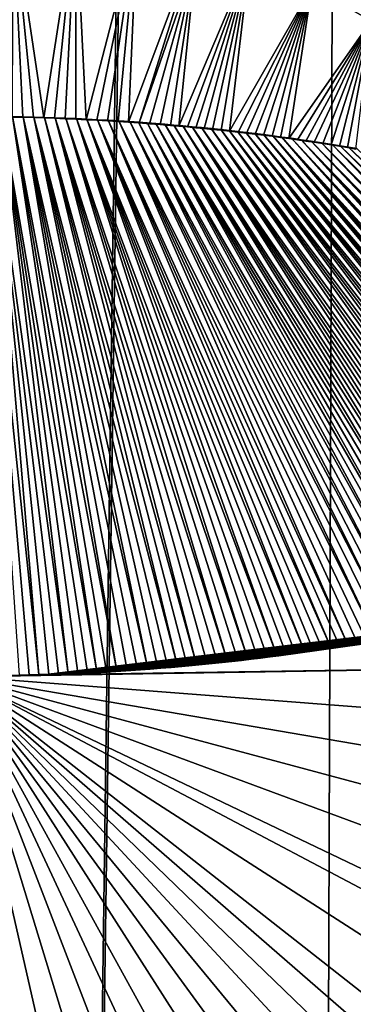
# Model space of a CAD drawing. Header units: metres. Extents: x -24 to 72, y -247 to 22.
# Tile 323 of 573: x 0.17 to 1.099, y -166.702 to -163.956. Entities that reach past the tile are written whole.
import ezdxf

# ---------------------------------------------------------------- set-up
doc = ezdxf.new("R2010")
doc.units = ezdxf.units.M
doc.layers.add('solid_509589_MEDIA_SW0001', color=7, linetype='CONTINUOUS')

msp = doc.modelspace()

# ---------------------------------------------------------------- linework, layer by layer
at = {"layer": 'solid_509589_MEDIA_SW0001'}
for points in [[(0.000003, -195.803818, 277.928741), (0.000003, -103.316154, 276.314362), (1.273439, -103.115448, 276.353088)], [(0.000004, -196.487045, 277.940674), (0.000003, -195.803818, 277.928741), (1.273439, -103.115448, 276.353088)], [(0.915195, -196.506195, 277.96286), (0.000004, -196.487045, 277.940674), (1.273439, -103.115448, 276.353088)], [(1.84221, -196.565338, 278.030243), (0.915195, -196.506195, 277.96286), (1.273439, -103.115448, 276.353088)], [(2.091303, -162.006897, 308.821228), (0.983458, -163.865448, 308.908875), (1.148752, -163.959335, 308.904816)], [(0.149056, -164.227875, 308.919769), (0.178538, -164.228561, 308.919647), (0.150531, -163.650513, 308.91925)], [(0.23739, -164.230331, 308.919342), (0.32646, -163.653549, 308.918121), (0.150531, -163.650513, 308.91925)], [(0.207976, -164.229385, 308.919495), (0.23739, -164.230331, 308.919342), (0.150531, -163.650513, 308.91925)], [(0.178538, -164.228561, 308.919647), (0.207976, -164.229385, 308.919495), (0.150531, -163.650513, 308.91925)], [(0.23739, -164.230331, 308.919342), (0.266841, -164.231369, 308.919159), (0.32646, -163.653549, 308.918121)], [(0.266841, -164.231369, 308.919159), (0.296325, -164.232529, 308.918945), (0.32646, -163.653549, 308.918121)], [(0.296325, -164.232529, 308.918945), (0.325824, -164.23381, 308.918701), (0.32646, -163.653549, 308.918121)], [(0.325824, -164.23381, 308.918701), (0.355314, -164.235214, 308.918457), (0.32646, -163.653549, 308.918121)], [(0.355314, -164.235214, 308.918457), (0.496585, -163.686554, 308.916656), (0.32646, -163.653549, 308.918121)], [(0.355314, -164.235214, 308.918457), (0.384775, -164.23674, 308.918182), (0.496585, -163.686554, 308.916656)], [(0.384775, -164.23674, 308.918182), (0.414181, -164.238419, 308.917877), (0.496585, -163.686554, 308.916656)], [(0.414181, -164.238419, 308.917877), (0.443509, -164.240234, 308.917572), (0.496585, -163.686554, 308.916656)], [(0.443509, -164.240234, 308.917572), (0.472767, -164.242172, 308.917236), (0.496585, -163.686554, 308.916656)], [(0.472767, -164.242172, 308.917236), (0.66053, -163.739578, 308.914764), (0.496585, -163.686554, 308.916656)], [(0.472767, -164.242172, 308.917236), (0.502017, -164.244217, 308.91687), (0.66053, -163.739578, 308.914764)], [(0.502017, -164.244217, 308.91687), (0.66053, -163.786407, 308.914978), (0.66053, -163.739578, 308.914764)], [(0.502017, -164.244217, 308.91687), (0.531268, -164.246368, 308.916504), (0.66053, -163.786407, 308.914978)], [(0.531268, -164.246368, 308.916504), (0.560524, -164.248642, 308.916107), (0.66053, -163.786407, 308.914978)], [(0.560524, -164.248642, 308.916107), (0.58979, -164.251053, 308.91568), (0.66053, -163.786407, 308.914978)], [(0.58979, -164.251053, 308.91568), (0.613214, -164.253082, 308.915314), (0.66053, -163.786407, 308.914978)], [(0.613214, -164.253082, 308.915314), (0.810535, -163.786453, 308.912323), (0.66053, -163.786407, 308.914978)], [(0.613214, -164.253082, 308.915314), (0.636648, -164.255203, 308.914948), (0.810535, -163.786453, 308.912323)], [(0.636648, -164.255203, 308.914948), (0.660093, -164.257431, 308.914581), (0.810535, -163.786453, 308.912323)], [(0.660093, -164.257431, 308.914581), (0.683562, -164.25975, 308.914185), (0.810535, -163.786453, 308.912323)], [(0.683562, -164.25975, 308.914185), (0.707113, -164.262131, 308.913757), (0.810535, -163.786453, 308.912323)], [(0.707113, -164.262131, 308.913757), (0.730737, -164.264603, 308.913361), (0.810535, -163.786453, 308.912323)], [(0.730737, -164.264603, 308.913361), (0.75441, -164.267166, 308.912903), (0.810535, -163.786453, 308.912323)], [(0.75441, -164.267166, 308.912903), (0.983458, -163.865448, 308.908875), (0.810535, -163.786453, 308.912323)], [(0.75441, -164.267166, 308.912903), (0.778108, -164.269821, 308.912445), (0.983458, -163.865448, 308.908875)], [(0.778108, -164.269821, 308.912445), (0.801809, -164.272583, 308.911987), (0.983458, -163.865448, 308.908875)], [(0.801809, -164.272583, 308.911987), (0.825486, -164.275436, 308.911499), (0.983458, -163.865448, 308.908875)], [(0.825486, -164.275436, 308.911499), (0.849114, -164.278412, 308.911011), (0.983458, -163.865448, 308.908875)], [(0.849114, -164.278412, 308.911011), (0.872666, -164.281479, 308.910492), (0.983458, -163.865448, 308.908875)], [(0.872666, -164.281479, 308.910492), (0.896115, -164.284668, 308.909973), (0.983458, -163.865448, 308.908875)], [(0.896115, -164.284668, 308.909973), (0.919569, -164.287918, 308.909424), (0.983458, -163.865448, 308.908875)], [(0.919569, -164.287918, 308.909424), (1.148752, -163.959335, 308.904816), (0.983458, -163.865448, 308.908875)], [(0.919569, -164.287918, 308.909424), (0.943117, -164.291245, 308.908875), (1.148752, -163.959335, 308.904816)], [(0.943117, -164.291245, 308.908875), (0.966701, -164.294632, 308.908325), (1.148752, -163.959335, 308.904816)], [(0.966701, -164.294632, 308.908325), (0.990262, -164.298111, 308.907745), (1.148752, -163.959335, 308.904816)], [(0.990262, -164.298111, 308.907745), (1.013739, -164.301682, 308.907135), (1.148752, -163.959335, 308.904816)], [(1.013739, -164.301682, 308.907135), (1.037071, -164.305359, 308.906525), (1.148752, -163.959335, 308.904816)], [(1.037071, -164.305359, 308.906525), (1.060194, -164.309128, 308.905914), (1.148752, -163.959335, 308.904816)], [(1.060194, -164.309128, 308.905914), (1.083045, -164.313019, 308.905304), (1.148752, -163.959335, 308.904816)], [(1.083045, -164.313019, 308.905304), (1.105556, -164.316986, 308.904694), (1.148752, -163.959335, 308.904816)], [(0.223441, -165.782257, 308.981628), (0.090547, -164.22522, 309.019958), (0.060634, -164.224915, 309.02002)], [(0.195745, -165.783081, 308.98175), (0.223441, -165.782257, 308.981628), (0.060634, -164.224915, 309.02002)], [(0.167903, -165.783768, 308.981842), (0.195745, -165.783081, 308.98175), (0.060634, -164.224915, 309.02002)], [(0.305147, -165.779083, 308.981232), (0.120301, -164.225647, 309.019897), (0.090547, -164.22522, 309.019958)], [(0.278192, -165.780258, 308.981384), (0.305147, -165.779083, 308.981232), (0.090547, -164.22522, 309.019958)], [(0.25094, -165.781311, 308.981506), (0.278192, -165.780258, 308.981384), (0.090547, -164.22522, 309.019958)], [(0.223441, -165.782257, 308.981628), (0.25094, -165.781311, 308.981506), (0.090547, -164.22522, 309.019958)], [(0.384933, -165.775131, 308.980743), (0.150102, -164.226212, 309.019775), (0.120301, -164.225647, 309.019897)], [(0.358428, -165.776505, 308.980927), (0.384933, -165.775131, 308.980743), (0.120301, -164.225647, 309.019897)], [(0.331828, -165.777817, 308.981079), (0.358428, -165.776505, 308.980927), (0.120301, -164.225647, 309.019897)], [(0.305147, -165.779083, 308.981232), (0.331828, -165.777817, 308.981079), (0.120301, -164.225647, 309.019897)], [(0.150102, -164.226212, 309.019775), (0.178538, -164.228561, 308.919647), (0.149056, -164.227875, 308.919769)], [(0.179863, -164.226898, 309.019653), (0.178538, -164.228561, 308.919647), (0.150102, -164.226212, 309.019775)], [(0.44045, -165.771988, 308.980316), (0.179863, -164.226898, 309.019653), (0.150102, -164.226212, 309.019775)], [(0.411315, -165.773697, 308.98056), (0.44045, -165.771988, 308.980316), (0.150102, -164.226212, 309.019775)], [(0.384933, -165.775131, 308.980743), (0.411315, -165.773697, 308.98056), (0.150102, -164.226212, 309.019775)], [(0.179863, -164.226898, 309.019653), (0.207976, -164.229385, 308.919495), (0.178538, -164.228561, 308.919647)], [(0.209471, -164.227692, 309.019501), (0.207976, -164.229385, 308.919495), (0.179863, -164.226898, 309.019653)], [(0.526318, -165.76622, 308.979553), (0.209471, -164.227692, 309.019501), (0.179863, -164.226898, 309.019653)], [(0.497993, -165.768265, 308.979828), (0.526318, -165.76622, 308.979553), (0.179863, -164.226898, 309.019653)], [(0.469357, -165.770187, 308.980072), (0.497993, -165.768265, 308.979828), (0.179863, -164.226898, 309.019653)], [(0.44045, -165.771988, 308.980316), (0.469357, -165.770187, 308.980072), (0.179863, -164.226898, 309.019653)], [(0.209471, -164.227692, 309.019501), (0.23739, -164.230331, 308.919342), (0.207976, -164.229385, 308.919495)], [(0.239039, -164.228622, 309.019348), (0.23739, -164.230331, 308.919342), (0.209471, -164.227692, 309.019501)], [(0.608982, -165.759323, 308.978729), (0.239039, -164.228622, 309.019348), (0.209471, -164.227692, 309.019501)], [(0.581856, -165.761749, 308.979004), (0.608982, -165.759323, 308.978729), (0.209471, -164.227692, 309.019501)], [(0.554287, -165.764053, 308.979279), (0.581856, -165.761749, 308.979004), (0.209471, -164.227692, 309.019501)], [(0.526318, -165.76622, 308.979553), (0.554287, -165.764053, 308.979279), (0.209471, -164.227692, 309.019501)], [(0.239039, -164.228622, 309.019348), (0.266841, -164.231369, 308.919159), (0.23739, -164.230331, 308.919342)], [(0.268602, -164.229691, 309.019165), (0.266841, -164.231369, 308.919159), (0.239039, -164.228622, 309.019348)], [(0.662118, -165.754318, 308.978119), (0.268602, -164.229691, 309.019165), (0.239039, -164.228622, 309.019348)], [(0.635718, -165.756836, 308.978424), (0.662118, -165.754318, 308.978119), (0.239039, -164.228622, 309.019348)], [(0.608982, -165.759323, 308.978729), (0.635718, -165.756836, 308.978424), (0.239039, -164.228622, 309.019348)], [(0.268602, -164.229691, 309.019165), (0.296325, -164.232529, 308.918945), (0.266841, -164.231369, 308.919159)], [(0.298117, -164.230865, 309.018951), (0.296325, -164.232529, 308.918945), (0.268602, -164.229691, 309.019165)], [(0.748819, -165.745544, 308.97702), (0.298117, -164.230865, 309.018951), (0.268602, -164.229691, 309.019165)], [(0.720322, -165.748535, 308.977386), (0.748819, -165.745544, 308.97702), (0.268602, -164.229691, 309.019165)], [(0.691424, -165.751465, 308.977753), (0.720322, -165.748535, 308.977386), (0.268602, -164.229691, 309.019165)], [(0.662118, -165.754318, 308.978119), (0.691424, -165.751465, 308.977753), (0.268602, -164.229691, 309.019165)], [(0.298117, -164.230865, 309.018951), (0.325824, -164.23381, 308.918701), (0.296325, -164.232529, 308.918945)], [(0.327586, -164.232147, 309.018707), (0.325824, -164.23381, 308.918701), (0.298117, -164.230865, 309.018951)], [(0.804631, -165.739258, 308.976227), (0.327586, -164.232147, 309.018707), (0.298117, -164.230865, 309.018951)], [(0.77692, -165.742462, 308.976624), (0.804631, -165.739258, 308.976227), (0.298117, -164.230865, 309.018951)], [(0.748819, -165.745544, 308.97702), (0.77692, -165.742462, 308.976624), (0.298117, -164.230865, 309.018951)], [(0.327586, -164.232147, 309.018707), (0.355314, -164.235214, 308.918457), (0.325824, -164.23381, 308.918701)], [(0.357089, -164.233582, 309.018463), (0.355314, -164.235214, 308.918457), (0.327586, -164.232147, 309.018707)], [(0.885435, -165.728928, 308.975037), (0.357089, -164.233582, 309.018463), (0.327586, -164.232147, 309.018707)], [(0.858899, -165.732483, 308.975433), (0.885435, -165.728928, 308.975037), (0.327586, -164.232147, 309.018707)], [(0.831957, -165.735947, 308.97583), (0.858899, -165.732483, 308.975433), (0.327586, -164.232147, 309.018707)], [(0.804631, -165.739258, 308.976227), (0.831957, -165.735947, 308.97583), (0.327586, -164.232147, 309.018707)], [(0.357089, -164.233582, 309.018463), (0.384775, -164.23674, 308.918182), (0.355314, -164.235214, 308.918457)], [(0.386659, -164.235138, 309.018188), (0.384775, -164.23674, 308.918182), (0.357089, -164.233582, 309.018463)], [(0.96251, -165.718155, 308.973755), (0.386659, -164.235138, 309.018188), (0.357089, -164.233582, 309.018463)], [(0.937217, -165.721771, 308.974182), (0.96251, -165.718155, 308.973755), (0.357089, -164.233582, 309.018463)], [(0.911533, -165.725357, 308.974609), (0.937217, -165.721771, 308.974182), (0.357089, -164.233582, 309.018463)], [(0.885435, -165.728928, 308.975037), (0.911533, -165.725357, 308.974609), (0.357089, -164.233582, 309.018463)], [(0.386659, -164.235138, 309.018188), (0.414181, -164.238419, 308.917877), (0.384775, -164.23674, 308.918182)], [(0.416318, -164.236832, 309.017883), (0.414181, -164.238419, 308.917877), (0.386659, -164.235138, 309.018188)], [(1.036282, -165.70697, 308.972443), (0.416318, -164.236832, 309.017883), (0.386659, -164.235138, 309.018188)], [(1.01202, -165.71077, 308.9729), (1.036282, -165.70697, 308.972443), (0.386659, -164.235138, 309.018188)], [(0.987437, -165.714493, 308.973328), (1.01202, -165.71077, 308.9729), (0.386659, -164.235138, 309.018188)], [(0.96251, -165.718155, 308.973755), (0.987437, -165.714493, 308.973328), (0.386659, -164.235138, 309.018188)], [(0.416318, -164.236832, 309.017883), (0.443509, -164.240234, 308.917572), (0.414181, -164.238419, 308.917877)], [(0.446079, -164.238647, 309.017578), (0.443509, -164.240234, 308.917572), (0.416318, -164.236832, 309.017883)], [(1.083926, -165.699081, 308.971558), (0.446079, -164.238647, 309.017578), (0.416318, -164.236832, 309.017883)], [(1.060243, -165.703079, 308.972015), (1.083926, -165.699081, 308.971558), (0.416318, -164.236832, 309.017883)], [(1.036282, -165.70697, 308.972443), (1.060243, -165.703079, 308.972015), (0.416318, -164.236832, 309.017883)], [(0.446079, -164.238647, 309.017578), (0.472767, -164.242172, 308.917236), (0.443509, -164.240234, 308.917572)], [(0.476028, -164.240616, 309.017212), (0.472767, -164.242172, 308.917236), (0.446079, -164.238647, 309.017578)], [(1.162695, -165.684998, 308.970001), (0.476028, -164.240616, 309.017212), (0.446079, -164.238647, 309.017578)], [(1.136878, -165.689713, 308.970551), (1.162695, -165.684998, 308.970001), (0.446079, -164.238647, 309.017578)], [(1.110628, -165.694397, 308.971039), (1.136878, -165.689713, 308.970551), (0.446079, -164.238647, 309.017578)], [(1.083926, -165.699081, 308.971558), (1.110628, -165.694397, 308.971039), (0.446079, -164.238647, 309.017578)], [(0.500188, -164.24231, 309.016937), (0.472767, -164.242172, 308.917236), (0.476028, -164.240616, 309.017212)], [(0.500188, -164.24231, 309.016937), (0.502017, -164.244217, 308.91687), (0.472767, -164.242172, 308.917236)], [(1.213117, -165.67543, 308.968964), (0.500188, -164.24231, 309.016937), (0.476028, -164.240616, 309.017212)], [(1.188101, -165.680237, 308.969482), (1.213117, -165.67543, 308.968964), (0.476028, -164.240616, 309.017212)], [(1.162695, -165.684998, 308.970001), (1.188101, -165.680237, 308.969482), (0.476028, -164.240616, 309.017212)], [(0.524518, -164.24408, 309.016602), (0.502017, -164.244217, 308.91687), (0.500188, -164.24231, 309.016937)], [(1.262059, -165.665588, 308.967896), (0.524518, -164.24408, 309.016602), (0.500188, -164.24231, 309.016937)], [(1.237763, -165.670563, 308.968445), (1.262059, -165.665588, 308.967896), (0.500188, -164.24231, 309.016937)], [(1.213117, -165.67543, 308.968964), (1.237763, -165.670563, 308.968445), (0.500188, -164.24231, 309.016937)], [(0.524518, -164.24408, 309.016602), (0.531268, -164.246368, 308.916504), (0.502017, -164.244217, 308.91687)], [(0.549022, -164.245956, 309.016296), (0.531268, -164.246368, 308.916504), (0.524518, -164.24408, 309.016602)], [(1.309638, -165.65535, 308.966858), (0.549022, -164.245956, 309.016296), (0.524518, -164.24408, 309.016602)], [(1.286024, -165.660507, 308.967377), (1.309638, -165.65535, 308.966858), (0.524518, -164.24408, 309.016602)], [(1.262059, -165.665588, 308.967896), (1.286024, -165.660507, 308.967377), (0.524518, -164.24408, 309.016602)], [(0.549022, -164.245956, 309.016296), (0.560524, -164.248642, 308.916107), (0.531268, -164.246368, 308.916504)], [(0.57377, -164.247955, 309.01593), (0.560524, -164.248642, 308.916107), (0.549022, -164.245956, 309.016296)], [(1.355713, -165.645004, 308.96579), (0.57377, -164.247955, 309.01593), (0.549022, -164.245956, 309.016296)], [(1.332863, -165.650177, 308.966309), (1.355713, -165.645004, 308.96579), (0.549022, -164.245956, 309.016296)], [(1.309638, -165.65535, 308.966858), (1.332863, -165.650177, 308.966309), (0.549022, -164.245956, 309.016296)], [(0.57377, -164.247955, 309.01593), (0.58979, -164.251053, 308.91568), (0.560524, -164.248642, 308.916107)], [(0.598836, -164.250092, 309.015564), (0.58979, -164.251053, 308.91568), (0.57377, -164.247955, 309.01593)], [(1.42217, -165.629211, 308.964203), (0.598836, -164.250092, 309.015564), (0.57377, -164.247955, 309.01593)], [(1.400352, -165.634521, 308.964722), (1.42217, -165.629211, 308.964203), (0.57377, -164.247955, 309.01593)], [(1.378204, -165.639786, 308.96524), (1.400352, -165.634521, 308.964722), (0.57377, -164.247955, 309.01593)], [(1.355713, -165.645004, 308.96579), (1.378204, -165.639786, 308.96524), (0.57377, -164.247955, 309.01593)], [(0.598836, -164.250092, 309.015564), (0.613214, -164.253082, 308.915314), (0.58979, -164.251053, 308.91568)], [(0.624228, -164.25235, 309.015167), (0.613214, -164.253082, 308.915314), (0.598836, -164.250092, 309.015564)], [(1.464878, -165.618347, 308.963135), (0.624228, -164.25235, 309.015167), (0.598836, -164.250092, 309.015564)], [(1.443674, -165.623825, 308.963654), (1.464878, -165.618347, 308.963135), (0.598836, -164.250092, 309.015564)], [(1.42217, -165.629211, 308.964203), (1.443674, -165.623825, 308.963654), (0.598836, -164.250092, 309.015564)], [(0.624228, -164.25235, 309.015167), (0.636648, -164.255203, 308.914948), (0.613214, -164.253082, 308.915314)], [(0.649901, -164.2547, 309.014771), (0.636648, -164.255203, 308.914948), (0.624228, -164.25235, 309.015167)], [(1.506296, -165.607285, 308.962097), (0.649901, -164.2547, 309.014771), (0.624228, -164.25235, 309.015167)], [(1.48576, -165.612823, 308.962616), (1.506296, -165.607285, 308.962097), (0.624228, -164.25235, 309.015167)], [(1.464878, -165.618347, 308.963135), (1.48576, -165.612823, 308.962616), (0.624228, -164.25235, 309.015167)], [(0.649901, -164.2547, 309.014771), (0.660093, -164.257431, 308.914581), (0.636648, -164.255203, 308.914948)], [(0.67596, -164.257187, 309.014343), (0.660093, -164.257431, 308.914581), (0.649901, -164.2547, 309.014771)], [(1.565948, -165.590576, 308.960541), (0.67596, -164.257187, 309.014343), (0.649901, -164.2547, 309.014771)], [(1.546378, -165.596176, 308.96106), (1.565948, -165.590576, 308.960541), (0.649901, -164.2547, 309.014771)], [(1.526498, -165.601746, 308.961578), (1.546378, -165.596176, 308.96106), (0.649901, -164.2547, 309.014771)], [(1.506296, -165.607285, 308.962097), (1.526498, -165.601746, 308.961578), (0.649901, -164.2547, 309.014771)], [(0.67596, -164.257187, 309.014343), (0.683562, -164.25975, 308.914185), (0.660093, -164.257431, 308.914581)], [(0.702523, -164.259888, 309.013885), (0.683562, -164.25975, 308.914185), (0.67596, -164.257187, 309.014343)], [(1.610466, -165.577301, 308.959351), (0.702523, -164.259888, 309.013885), (0.67596, -164.257187, 309.014343)], [(1.588401, -165.583984, 308.95993), (1.610466, -165.577301, 308.959351), (0.67596, -164.257187, 309.014343)], [(1.565948, -165.590576, 308.960541), (1.588401, -165.583984, 308.95993), (0.67596, -164.257187, 309.014343)], [(0.702523, -164.259888, 309.013885), (0.707113, -164.262131, 308.913757), (0.683562, -164.25975, 308.914185)], [(0.729661, -164.262787, 309.013397), (0.707113, -164.262131, 308.913757), (0.702523, -164.259888, 309.013885)], [(1.653407, -165.563766, 308.958191), (0.729661, -164.262787, 309.013397), (0.702523, -164.259888, 309.013885)], [(1.632149, -165.570541, 308.958771), (1.653407, -165.563766, 308.958191), (0.702523, -164.259888, 309.013885)], [(1.610466, -165.577301, 308.959351), (1.632149, -165.570541, 308.958771), (0.702523, -164.259888, 309.013885)], [(0.729661, -164.262787, 309.013397), (0.730737, -164.264603, 308.913361), (0.707113, -164.262131, 308.913757)], [(0.752646, -164.265274, 309.01297), (0.730737, -164.264603, 308.913361), (0.729661, -164.262787, 309.013397)], [(1.694684, -165.550171, 308.957031), (0.752646, -164.265274, 309.01297), (0.729661, -164.262787, 309.013397)], [(1.674247, -165.556992, 308.957611), (1.694684, -165.550171, 308.957031), (0.729661, -164.262787, 309.013397)], [(1.653407, -165.563766, 308.958191), (1.674247, -165.556992, 308.957611), (0.729661, -164.262787, 309.013397)], [(0.752646, -164.265274, 309.01297), (0.75441, -164.267166, 308.912903), (0.730737, -164.264603, 308.913361)], [(0.776015, -164.267868, 309.012512), (0.75441, -164.267166, 308.912903), (0.752646, -164.265274, 309.01297)], [(1.734416, -165.536438, 308.955902), (0.776015, -164.267868, 309.012512), (0.752646, -164.265274, 309.01297)], [(1.714735, -165.543335, 308.956482), (1.734416, -165.536438, 308.955902), (0.752646, -164.265274, 309.01297)], [(1.694684, -165.550171, 308.957031), (1.714735, -165.543335, 308.956482), (0.752646, -164.265274, 309.01297)], [(0.776015, -164.267868, 309.012512), (0.778108, -164.269821, 308.912445), (0.75441, -164.267166, 308.912903)], [(0.799832, -164.27063, 309.012054), (0.778108, -164.269821, 308.912445), (0.776015, -164.267868, 309.012512)], [(1.772712, -165.522461, 308.954834), (0.799832, -164.27063, 309.012054), (0.776015, -164.267868, 309.012512)], [(1.753742, -165.52948, 308.955353), (1.772712, -165.522461, 308.954834), (0.776015, -164.267868, 309.012512)], [(1.734416, -165.536438, 308.955902), (1.753742, -165.52948, 308.955353), (0.776015, -164.267868, 309.012512)], [(0.799832, -164.27063, 309.012054), (0.801809, -164.272583, 308.911987), (0.778108, -164.269821, 308.912445)], [(0.824166, -164.273605, 309.011566), (0.801809, -164.272583, 308.911987), (0.799832, -164.27063, 309.012054)], [(1.809492, -165.508423, 308.953766), (0.824166, -164.273605, 309.011566), (0.799832, -164.27063, 309.012054)], [(1.791292, -165.515442, 308.954285), (1.809492, -165.508423, 308.953766), (0.799832, -164.27063, 309.012054)], [(1.772712, -165.522461, 308.954834), (1.791292, -165.515442, 308.954285), (0.799832, -164.27063, 309.012054)], [(0.824166, -164.273605, 309.011566), (0.825486, -164.275436, 308.911499), (0.801809, -164.272583, 308.911987)], [(0.849036, -164.276764, 309.011047), (0.825486, -164.275436, 308.911499), (0.824166, -164.273605, 309.011566)], [(1.844805, -165.494308, 308.952728), (0.849036, -164.276764, 309.011047), (0.824166, -164.273605, 309.011566)], [(1.827325, -165.501373, 308.953247), (1.844805, -165.494308, 308.952728), (0.824166, -164.273605, 309.011566)], [(1.809492, -165.508423, 308.953766), (1.827325, -165.501373, 308.953247), (0.824166, -164.273605, 309.011566)], [(0.849036, -164.276764, 309.011047), (0.849114, -164.278412, 308.911011), (0.825486, -164.275436, 308.911499)], [(0.874364, -164.280029, 309.010498), (0.849114, -164.278412, 308.911011), (0.849036, -164.276764, 309.011047)], [(1.87876, -165.480026, 308.951721), (0.874364, -164.280029, 309.010498), (0.849036, -164.276764, 309.011047)], [(1.861946, -165.487198, 308.952209), (1.87876, -165.480026, 308.951721), (0.849036, -164.276764, 309.011047)], [(1.844805, -165.494308, 308.952728), (1.861946, -165.487198, 308.952209), (0.849036, -164.276764, 309.011047)], [(0.874364, -164.280029, 309.010498), (0.872666, -164.281479, 308.910492), (0.849114, -164.278412, 308.911011)], [(0.874364, -164.280029, 309.010498), (0.896115, -164.284668, 308.909973), (0.872666, -164.281479, 308.910492)], [(0.90022, -164.283432, 309.009918), (0.896115, -164.284668, 308.909973), (0.874364, -164.280029, 309.010498)], [(1.911354, -165.465622, 308.950745), (0.90022, -164.283432, 309.009918), (0.874364, -164.280029, 309.010498)], [(1.895236, -165.472824, 308.951233), (1.911354, -165.465622, 308.950745), (0.874364, -164.280029, 309.010498)], [(1.87876, -165.480026, 308.951721), (1.895236, -165.472824, 308.951233), (0.874364, -164.280029, 309.010498)], [(0.90022, -164.283432, 309.009918), (0.919569, -164.287918, 308.909424), (0.896115, -164.284668, 308.909973)], [(0.92669, -164.287064, 309.009308), (0.919569, -164.287918, 308.909424), (0.90022, -164.283432, 309.009918)], [(1.957664, -165.44397, 308.949371), (0.92669, -164.287064, 309.009308), (0.90022, -164.283432, 309.009918)], [(1.942557, -165.451202, 308.949799), (1.957664, -165.44397, 308.949371), (0.90022, -164.283432, 309.009918)], [(1.927124, -165.45842, 308.950287), (1.942557, -165.451202, 308.949799), (0.90022, -164.283432, 309.009918)], [(1.911354, -165.465622, 308.950745), (1.927124, -165.45842, 308.950287), (0.90022, -164.283432, 309.009918)], [(0.92669, -164.287064, 309.009308), (0.943117, -164.291245, 308.908875), (0.919569, -164.287918, 308.909424)], [(0.953865, -164.290985, 309.008667), (0.943117, -164.291245, 308.908875), (0.92669, -164.287064, 309.009308)], [(1.986945, -165.429382, 308.948486), (0.953865, -164.290985, 309.008667), (0.92669, -164.287064, 309.009308)], [(1.972457, -165.436707, 308.948914), (1.986945, -165.429382, 308.948486), (0.92669, -164.287064, 309.009308)], [(1.957664, -165.44397, 308.949371), (1.972457, -165.436707, 308.948914), (0.92669, -164.287064, 309.009308)], [(0.953865, -164.290985, 309.008667), (0.966701, -164.294632, 308.908325), (0.943117, -164.291245, 308.908875)], [(0.981787, -164.295227, 309.007996), (0.966701, -164.294632, 308.908325), (0.953865, -164.290985, 309.008667)], [(2.028464, -165.40741, 308.947235), (0.981787, -164.295227, 309.007996), (0.953865, -164.290985, 309.008667)], [(2.014948, -165.414734, 308.947632), (2.028464, -165.40741, 308.947235), (0.953865, -164.290985, 309.008667)], [(2.001112, -165.422058, 308.948059), (2.014948, -165.414734, 308.947632), (0.953865, -164.290985, 309.008667)], [(1.986945, -165.429382, 308.948486), (2.001112, -165.422058, 308.948059), (0.953865, -164.290985, 309.008667)], [(0.981787, -164.295227, 309.007996), (0.990262, -164.298111, 308.907745), (0.966701, -164.294632, 308.908325)], [(1.010365, -164.299591, 309.007263), (0.990262, -164.298111, 308.907745), (0.981787, -164.295227, 309.007996)], [(2.054566, -165.392731, 308.946442), (1.010365, -164.299591, 309.007263), (0.981787, -164.295227, 309.007996)], [(2.041666, -165.400085, 308.946838), (2.054566, -165.392731, 308.946442), (0.981787, -164.295227, 309.007996)], [(2.028464, -165.40741, 308.947235), (2.041666, -165.400085, 308.946838), (0.981787, -164.295227, 309.007996)], [(1.010365, -164.299591, 309.007263), (1.013739, -164.301682, 308.907135), (0.990262, -164.298111, 308.907745)], [(1.039659, -164.304169, 309.0065), (1.013739, -164.301682, 308.907135), (1.010365, -164.299591, 309.007263)], [(2.079489, -165.37796, 308.945709), (1.039659, -164.304169, 309.0065), (1.010365, -164.299591, 309.007263)], [(2.067171, -165.385361, 308.946075), (2.079489, -165.37796, 308.945709), (1.010365, -164.299591, 309.007263)], [(2.054566, -165.392731, 308.946442), (2.067171, -165.385361, 308.946075), (1.010365, -164.299591, 309.007263)], [(1.039659, -164.304169, 309.0065), (1.037071, -164.305359, 308.906525), (1.013739, -164.301682, 308.907135)], [(1.039659, -164.304169, 309.0065), (1.060194, -164.309128, 308.905914), (1.037071, -164.305359, 308.906525)], [(1.062147, -164.307816, 309.00592), (1.060194, -164.309128, 308.905914), (1.039659, -164.304169, 309.0065)], [(2.107803, -165.360199, 308.944885), (1.062147, -164.307816, 309.00592), (1.039659, -164.304169, 309.0065)], [(2.093866, -165.36908, 308.945282), (2.107803, -165.360199, 308.944885), (1.039659, -164.304169, 309.0065)], [(2.079489, -165.37796, 308.945709), (2.093866, -165.36908, 308.945282), (1.039659, -164.304169, 309.0065)], [(1.062147, -164.307816, 309.00592), (1.083045, -164.313019, 308.905304), (1.060194, -164.309128, 308.905914)], [(1.085117, -164.311676, 309.00531), (1.083045, -164.313019, 308.905304), (1.062147, -164.307816, 309.00592)], [(2.134408, -165.342453, 308.944092), (1.085117, -164.311676, 309.00531), (1.062147, -164.307816, 309.00592)], [(2.121313, -165.351334, 308.944489), (2.134408, -165.342453, 308.944092), (1.062147, -164.307816, 309.00592)], [(2.107803, -165.360199, 308.944885), (2.121313, -165.351334, 308.944489), (1.062147, -164.307816, 309.00592)], [(1.085117, -164.311676, 309.00531), (1.105556, -164.316986, 308.904694), (1.083045, -164.313019, 308.905304)], [(1.108603, -164.315811, 309.004639), (1.105556, -164.316986, 308.904694), (1.085117, -164.311676, 309.00531)], [(2.159396, -165.324631, 308.94339), (1.108603, -164.315811, 309.004639), (1.085117, -164.311676, 309.00531)], [(2.147101, -165.333557, 308.943756), (2.159396, -165.324631, 308.94339), (1.085117, -164.311676, 309.00531)], [(2.134408, -165.342453, 308.944092), (2.147101, -165.333557, 308.943756), (1.085117, -164.311676, 309.00531)], [(2.146146, -165.553787, 308.835907), (0.253628, -165.782822, 308.881348), (0.226584, -165.783737, 308.88147)], [(2.158344, -165.753128, 308.827332), (2.146146, -165.553787, 308.835907), (0.226584, -165.783737, 308.88147)], [(2.146146, -165.553787, 308.835907), (0.280402, -165.78183, 308.881195), (0.253628, -165.782822, 308.881348)], [(2.146146, -165.553787, 308.835907), (0.309832, -165.780609, 308.881042), (0.280402, -165.78183, 308.881195)], [(2.146146, -165.553787, 308.835907), (0.338921, -165.779282, 308.88089), (0.309832, -165.780609, 308.881042)], [(2.146146, -165.553787, 308.835907), (0.367642, -165.777847, 308.880676), (0.338921, -165.779282, 308.88089)], [(2.146146, -165.553787, 308.835907), (0.396004, -165.776321, 308.880493), (0.367642, -165.777847, 308.880676)], [(2.146146, -165.553787, 308.835907), (0.424018, -165.774704, 308.88028), (0.396004, -165.776321, 308.880493)], [(2.146146, -165.553787, 308.835907), (0.451699, -165.772995, 308.880066), (0.424018, -165.774704, 308.88028)], [(2.146146, -165.553787, 308.835907), (0.479057, -165.771194, 308.879822), (0.451699, -165.772995, 308.880066)], [(2.146146, -165.553787, 308.835907), (0.506106, -165.769302, 308.879578), (0.479057, -165.771194, 308.879822)], [(2.146146, -165.553787, 308.835907), (0.532859, -165.767319, 308.879333), (0.506106, -165.769302, 308.879578)], [(2.146146, -165.553787, 308.835907), (0.562615, -165.764984, 308.879028), (0.532859, -165.767319, 308.879333)], [(2.146146, -165.553787, 308.835907), (0.59203, -165.762558, 308.878723), (0.562615, -165.764984, 308.879028)], [(2.146146, -165.553787, 308.835907), (0.621109, -165.76001, 308.878418), (0.59203, -165.762558, 308.878723)], [(2.146146, -165.553787, 308.835907), (0.649794, -165.757385, 308.878082), (0.621109, -165.76001, 308.878418)], [(2.146146, -165.553787, 308.835907), (0.678086, -165.754654, 308.877747), (0.649794, -165.757385, 308.878082)], [(2.146146, -165.553787, 308.835907), (0.705998, -165.751846, 308.877411), (0.678086, -165.754654, 308.877747)], [(2.146146, -165.553787, 308.835907), (0.733544, -165.748962, 308.877045), (0.705998, -165.751846, 308.877411)], [(2.146146, -165.553787, 308.835907), (0.760738, -165.745987, 308.876678), (0.733544, -165.748962, 308.877045)], [(2.146146, -165.553787, 308.835907), (0.787595, -165.74292, 308.876312), (0.760738, -165.745987, 308.876678)], [(2.146146, -165.553787, 308.835907), (0.814128, -165.739777, 308.875916), (0.787595, -165.74292, 308.876312)], [(2.146146, -165.553787, 308.835907), (0.840351, -165.736557, 308.875549), (0.814128, -165.739777, 308.875916)], [(2.146146, -165.553787, 308.835907), (0.866276, -165.733261, 308.875153), (0.840351, -165.736557, 308.875549)], [(2.146146, -165.553787, 308.835907), (0.891865, -165.729889, 308.874756), (0.866276, -165.733261, 308.875153)], [(2.146146, -165.553787, 308.835907), (0.917103, -165.726456, 308.874329), (0.891865, -165.729889, 308.874756)], [(2.146146, -165.553787, 308.835907), (0.942003, -165.722946, 308.873932), (0.917103, -165.726456, 308.874329)], [(2.146146, -165.553787, 308.835907), (0.966576, -165.719391, 308.873505), (0.942003, -165.722946, 308.873932)], [(2.146146, -165.553787, 308.835907), (0.994273, -165.71524, 308.873016), (0.966576, -165.719391, 308.873505)], [(2.146146, -165.553787, 308.835907), (1.021575, -165.710999, 308.872528), (0.994273, -165.71524, 308.873016)], [(2.146146, -165.553787, 308.835907), (1.048499, -165.706696, 308.87204), (1.021575, -165.710999, 308.872528)], [(2.146146, -165.553787, 308.835907), (1.075062, -165.702301, 308.871552), (1.048499, -165.706696, 308.87204)], [(2.146146, -165.553787, 308.835907), (1.101266, -165.69783, 308.871033), (1.075062, -165.702301, 308.871552)], [(0.96251, -165.718155, 308.973755), (0.966576, -165.719391, 308.873505), (0.987437, -165.714493, 308.973328)], [(0.987437, -165.714493, 308.973328), (0.966576, -165.719391, 308.873505), (0.994273, -165.71524, 308.873016)], [(0.987437, -165.714493, 308.973328), (0.994273, -165.71524, 308.873016), (1.01202, -165.71077, 308.9729)], [(1.01202, -165.71077, 308.9729), (0.994273, -165.71524, 308.873016), (1.021575, -165.710999, 308.872528)], [(1.01202, -165.71077, 308.9729), (1.021575, -165.710999, 308.872528), (1.036282, -165.70697, 308.972443)], [(1.036282, -165.70697, 308.972443), (1.021575, -165.710999, 308.872528), (1.048499, -165.706696, 308.87204)], [(1.036282, -165.70697, 308.972443), (1.048499, -165.706696, 308.87204), (1.060243, -165.703079, 308.972015)], [(1.060243, -165.703079, 308.972015), (1.048499, -165.706696, 308.87204), (1.075062, -165.702301, 308.871552)], [(1.060243, -165.703079, 308.972015), (1.075062, -165.702301, 308.871552), (1.083926, -165.699081, 308.971558)], [(1.083926, -165.699081, 308.971558), (1.075062, -165.702301, 308.871552), (1.101266, -165.69783, 308.871033)], [(1.083926, -165.699081, 308.971558), (1.101266, -165.69783, 308.871033), (1.110628, -165.694397, 308.971039)], [(0.748819, -165.745544, 308.97702), (0.760738, -165.745987, 308.876678), (0.77692, -165.742462, 308.976624)], [(0.77692, -165.742462, 308.976624), (0.760738, -165.745987, 308.876678), (0.787595, -165.74292, 308.876312)], [(0.77692, -165.742462, 308.976624), (0.787595, -165.74292, 308.876312), (0.804631, -165.739258, 308.976227)], [(0.804631, -165.739258, 308.976227), (0.787595, -165.74292, 308.876312), (0.814128, -165.739777, 308.875916)], [(0.804631, -165.739258, 308.976227), (0.814128, -165.739777, 308.875916), (0.831957, -165.735947, 308.97583)], [(0.831957, -165.735947, 308.97583), (0.814128, -165.739777, 308.875916), (0.840351, -165.736557, 308.875549)], [(0.831957, -165.735947, 308.97583), (0.840351, -165.736557, 308.875549), (0.858899, -165.732483, 308.975433)], [(0.858899, -165.732483, 308.975433), (0.840351, -165.736557, 308.875549), (0.866276, -165.733261, 308.875153)], [(0.858899, -165.732483, 308.975433), (0.866276, -165.733261, 308.875153), (0.885435, -165.728928, 308.975037)], [(0.885435, -165.728928, 308.975037), (0.866276, -165.733261, 308.875153), (0.891865, -165.729889, 308.874756)], [(0.885435, -165.728928, 308.975037), (0.891865, -165.729889, 308.874756), (0.911533, -165.725357, 308.974609)], [(0.911533, -165.725357, 308.974609), (0.891865, -165.729889, 308.874756), (0.917103, -165.726456, 308.874329)], [(0.911533, -165.725357, 308.974609), (0.917103, -165.726456, 308.874329), (0.937217, -165.721771, 308.974182)], [(0.937217, -165.721771, 308.974182), (0.917103, -165.726456, 308.874329), (0.942003, -165.722946, 308.873932)], [(0.937217, -165.721771, 308.974182), (0.942003, -165.722946, 308.873932), (0.96251, -165.718155, 308.973755)], [(0.96251, -165.718155, 308.973755), (0.942003, -165.722946, 308.873932), (0.966576, -165.719391, 308.873505)], [(2.158344, -165.753128, 308.827332), (0.029713, -165.787231, 308.881927), (0.000511, -165.787292, 308.881958)], [(2.152026, -165.952744, 308.818726), (2.158344, -165.753128, 308.827332), (0.000511, -165.787292, 308.881958)], [(2.158344, -165.753128, 308.827332), (0.058645, -165.787064, 308.881927), (0.029713, -165.787231, 308.881927)], [(2.158344, -165.753128, 308.827332), (0.087309, -165.786774, 308.881866), (0.058645, -165.787064, 308.881927)], [(2.158344, -165.753128, 308.827332), (0.115703, -165.786377, 308.881805), (0.087309, -165.786774, 308.881866)], [(2.158344, -165.753128, 308.827332), (0.143828, -165.785858, 308.881744), (0.115703, -165.786377, 308.881805)], [(2.158344, -165.753128, 308.827332), (0.171684, -165.785248, 308.881653), (0.143828, -165.785858, 308.881744)], [(2.158344, -165.753128, 308.827332), (0.199269, -165.784546, 308.881561), (0.171684, -165.785248, 308.881653)], [(2.158344, -165.753128, 308.827332), (0.226584, -165.783737, 308.88147), (0.199269, -165.784546, 308.881561)], [(0.411315, -165.773697, 308.98056), (0.424018, -165.774704, 308.88028), (0.44045, -165.771988, 308.980316)], [(0.44045, -165.771988, 308.980316), (0.424018, -165.774704, 308.88028), (0.451699, -165.772995, 308.880066)], [(0.44045, -165.771988, 308.980316), (0.451699, -165.772995, 308.880066), (0.469357, -165.770187, 308.980072)], [(0.469357, -165.770187, 308.980072), (0.451699, -165.772995, 308.880066), (0.479057, -165.771194, 308.879822)], [(0.469357, -165.770187, 308.980072), (0.479057, -165.771194, 308.879822), (0.497993, -165.768265, 308.979828)], [(0.497993, -165.768265, 308.979828), (0.479057, -165.771194, 308.879822), (0.506106, -165.769302, 308.879578)], [(0.497993, -165.768265, 308.979828), (0.506106, -165.769302, 308.879578), (0.526318, -165.76622, 308.979553)], [(0.526318, -165.76622, 308.979553), (0.506106, -165.769302, 308.879578), (0.532859, -165.767319, 308.879333)], [(0.526318, -165.76622, 308.979553), (0.532859, -165.767319, 308.879333), (0.554287, -165.764053, 308.979279)], [(0.554287, -165.764053, 308.979279), (0.532859, -165.767319, 308.879333), (0.562615, -165.764984, 308.879028)], [(0.554287, -165.764053, 308.979279), (0.562615, -165.764984, 308.879028), (0.581856, -165.761749, 308.979004)], [(0.581856, -165.761749, 308.979004), (0.562615, -165.764984, 308.879028), (0.59203, -165.762558, 308.878723)], [(0.581856, -165.761749, 308.979004), (0.59203, -165.762558, 308.878723), (0.608982, -165.759323, 308.978729)], [(0.608982, -165.759323, 308.978729), (0.59203, -165.762558, 308.878723), (0.621109, -165.76001, 308.878418)], [(0.608982, -165.759323, 308.978729), (0.621109, -165.76001, 308.878418), (0.635718, -165.756836, 308.978424)], [(0.635718, -165.756836, 308.978424), (0.621109, -165.76001, 308.878418), (0.649794, -165.757385, 308.878082)], [(0.635718, -165.756836, 308.978424), (0.649794, -165.757385, 308.878082), (0.662118, -165.754318, 308.978119)], [(0.662118, -165.754318, 308.978119), (0.649794, -165.757385, 308.878082), (0.678086, -165.754654, 308.877747)], [(0.662118, -165.754318, 308.978119), (0.678086, -165.754654, 308.877747), (0.691424, -165.751465, 308.977753)], [(0.691424, -165.751465, 308.977753), (0.678086, -165.754654, 308.877747), (0.705998, -165.751846, 308.877411)], [(0.691424, -165.751465, 308.977753), (0.705998, -165.751846, 308.877411), (0.720322, -165.748535, 308.977386)], [(0.720322, -165.748535, 308.977386), (0.705998, -165.751846, 308.877411), (0.733544, -165.748962, 308.877045)], [(0.720322, -165.748535, 308.977386), (0.733544, -165.748962, 308.877045), (0.748819, -165.745544, 308.97702)], [(0.748819, -165.745544, 308.97702), (0.733544, -165.748962, 308.877045), (0.760738, -165.745987, 308.876678)], [(0.000511, -165.787292, 308.881958), (0.108264, -167.203918, 308.796631), (0.214809, -167.199707, 308.796509)], [(0.000511, -165.787292, 308.881958), (0.214809, -167.199707, 308.796509), (0.320643, -167.192703, 308.796356)], [(0.000511, -165.787292, 308.881958), (0.320643, -167.192703, 308.796356), (0.426704, -167.183136, 308.796143)], [(0.000511, -165.787292, 308.881958), (0.426704, -167.183136, 308.796143), (0.533061, -167.170807, 308.795837)], [(0.000511, -165.787292, 308.881958), (0.533061, -167.170807, 308.795837), (0.638795, -167.155579, 308.795502)], [(0.000511, -165.787292, 308.881958), (0.638795, -167.155579, 308.795502), (0.744071, -167.137756, 308.795074)], [(0.000511, -165.787292, 308.881958), (0.744071, -167.137756, 308.795074), (0.849339, -167.117264, 308.794617)], [(0.000511, -165.787292, 308.881958), (0.849339, -167.117264, 308.794617), (0.953846, -167.093781, 308.794098)], [(0.000511, -165.787292, 308.881958), (0.953846, -167.093781, 308.794098), (1.057535, -167.067719, 308.793488)], [(0.000511, -165.787292, 308.881958), (1.057535, -167.067719, 308.793488), (1.160714, -167.039169, 308.792847)], [(0.000511, -165.787292, 308.881958), (1.160714, -167.039169, 308.792847), (1.262919, -167.007675, 308.792145)], [(0.000511, -165.787292, 308.881958), (1.262919, -167.007675, 308.792145), (1.364021, -166.973648, 308.791412)], [(0.000511, -165.787292, 308.881958), (1.364021, -166.973648, 308.791412), (1.464188, -166.937347, 308.790588)], [(0.000511, -165.787292, 308.881958), (1.464188, -166.937347, 308.790588), (1.660937, -166.856552, 308.788818)], [(0.000511, -165.787292, 308.881958), (1.660937, -166.856552, 308.788818), (1.852709, -166.766281, 308.786835)], [(0.000511, -165.787292, 308.881958), (1.852709, -166.766281, 308.786835), (1.945282, -166.718048, 308.785797)], [(2.023314, -166.536194, 308.793579), (0.000511, -165.787292, 308.881958), (1.945282, -166.718048, 308.785797)], [(2.127248, -166.150925, 308.810181), (2.152026, -165.952744, 308.818726), (0.000511, -165.787292, 308.881958)], [(2.08422, -166.345963, 308.801758), (2.127248, -166.150925, 308.810181), (0.000511, -165.787292, 308.881958)], [(2.023314, -166.536194, 308.793579), (2.08422, -166.345963, 308.801758), (0.000511, -165.787292, 308.881958)], [(0.167903, -165.783768, 308.981842), (0.143828, -165.785858, 308.881744), (0.171684, -165.785248, 308.881653)], [(0.167903, -165.783768, 308.981842), (0.171684, -165.785248, 308.881653), (0.195745, -165.783081, 308.98175)], [(0.195745, -165.783081, 308.98175), (0.171684, -165.785248, 308.881653), (0.199269, -165.784546, 308.881561)], [(0.195745, -165.783081, 308.98175), (0.199269, -165.784546, 308.881561), (0.223441, -165.782257, 308.981628)], [(0.223441, -165.782257, 308.981628), (0.199269, -165.784546, 308.881561), (0.226584, -165.783737, 308.88147)], [(0.223441, -165.782257, 308.981628), (0.226584, -165.783737, 308.88147), (0.25094, -165.781311, 308.981506)], [(0.25094, -165.781311, 308.981506), (0.226584, -165.783737, 308.88147), (0.253628, -165.782822, 308.881348)], [(0.25094, -165.781311, 308.981506), (0.253628, -165.782822, 308.881348), (0.278192, -165.780258, 308.981384)], [(0.278192, -165.780258, 308.981384), (0.253628, -165.782822, 308.881348), (0.280402, -165.78183, 308.881195)], [(0.278192, -165.780258, 308.981384), (0.280402, -165.78183, 308.881195), (0.305147, -165.779083, 308.981232)], [(0.305147, -165.779083, 308.981232), (0.280402, -165.78183, 308.881195), (0.309832, -165.780609, 308.881042)], [(0.305147, -165.779083, 308.981232), (0.309832, -165.780609, 308.881042), (0.331828, -165.777817, 308.981079)], [(0.331828, -165.777817, 308.981079), (0.309832, -165.780609, 308.881042), (0.338921, -165.779282, 308.88089)], [(0.331828, -165.777817, 308.981079), (0.338921, -165.779282, 308.88089), (0.358428, -165.776505, 308.980927)], [(0.358428, -165.776505, 308.980927), (0.338921, -165.779282, 308.88089), (0.367642, -165.777847, 308.880676)], [(0.358428, -165.776505, 308.980927), (0.367642, -165.777847, 308.880676), (0.384933, -165.775131, 308.980743)], [(0.384933, -165.775131, 308.980743), (0.367642, -165.777847, 308.880676), (0.396004, -165.776321, 308.880493)], [(0.384933, -165.775131, 308.980743), (0.396004, -165.776321, 308.880493), (0.411315, -165.773697, 308.98056)], [(0.411315, -165.773697, 308.98056), (0.396004, -165.776321, 308.880493), (0.424018, -165.774704, 308.88028)]]:
    msp.add_3dface(points, dxfattribs=at)

doc.saveas('drawing.dxf')
